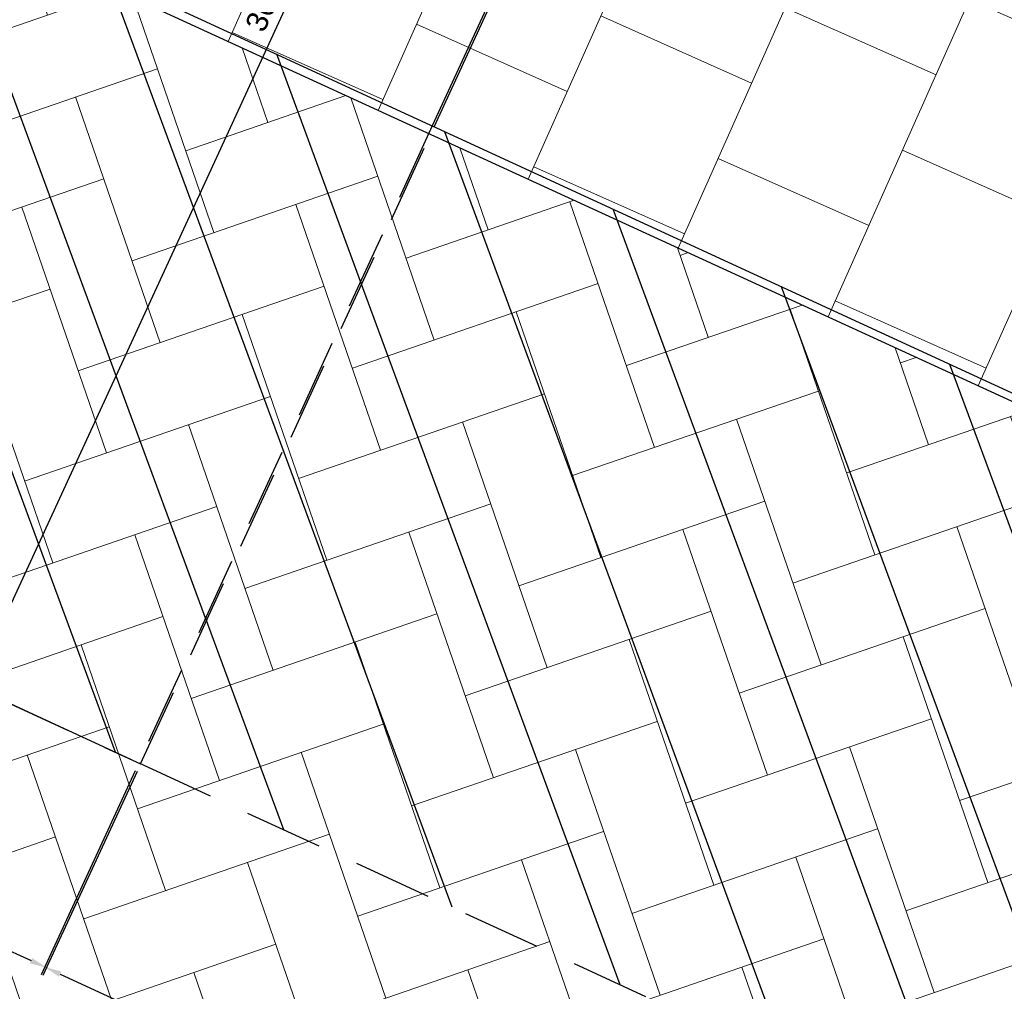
# Model space of a CAD drawing. Header units: metres. Extents: x 134157 to 138734, y 451157 to 455772.
# Tile 871 of 1056: x 136722.8 to 136725.19, y 454285.07 to 454287.43. Entities that reach past the tile are written whole.
import ezdxf

# ---------------------------------------------------------------- set-up
doc = ezdxf.new("R2010")
doc.units = ezdxf.units.M
doc.linetypes.add('HIDDEN', pattern=[9.524999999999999, 6.35, -3.175])
doc.layers.add('-DR-alg-hulplijnen', color=210, linetype='Continuous', plot=False)
doc.layers.add('-DR-alg-hulplijnen kantverharding asflast nieuwe fietsstraat', color=7, linetype='Continuous', true_color=0xff9429, plot=False)
doc.layers.add('-DR-nw-gr-arc-gras', color=7, linetype='Continuous', true_color=0xb5d5a4)
doc.layers.add('-DR-nw-inr-fietsparkeren Tulip Traverse', color=2, linetype='Continuous')
doc.layers.add('-DR-nw-vh-kantverharding', color=3, linetype='Continuous')
doc.layers.add('-DR-nw-vh-arc-asfalt fietsstraat rood', color=7, linetype='Continuous', lineweight=9, true_color=0xdfbfc7)
doc.layers.add('-DR-nw-vh-arc-bss grijs', color=252, linetype='Continuous', lineweight=9)
doc.layers.add('-DR-nw-vh-arc-tegels 300x300x45', color=253, linetype='Continuous', lineweight=9)
doc.styles.add('2-5TXT', font='arial.ttf')
doc.dimstyles.new('VELOPA-drukwerk', dxfattribs={"dimscale": 0, "dimtxt": 2.5, "dimasz": 2, "dimexe": 1, "dimexo": 1, "dimgap": 1, "dimtad": 1, "dimdec": 0, "dimdsep": 46, "dimtxsty": '2-5TXT', "dimcen": 8, "dimadec": 1, "dimazin": 0, "dimtfac": 1, "dimtdec": 0, "dimtmove": 0, "dimatfit": 3, "dimfxl": 1, "dimtolj": 1, "dimtzin": 0, "dimarcsym": 0})
pattern_1 = [(115.3356253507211, (136419.7180158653, 453326.2367068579), (-0.2236810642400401, -0.1059037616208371), [0.06, -0.187485]), (205.3356253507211, (136419.7180158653, 453326.2367068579), (0.1059037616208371, -0.22368106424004), [0.06, -0.187485])]

# ---------------------------------------------------------------- blocks, each defined once
blk = doc.blocks.new('*D2327')
at = {"layer": '-DR-alg-hulplijnen', "color": 0, "lineweight": -2, "ltscale": 4, "transparency": 16777216}
for p, q in [((-20.71672338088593, 190.0144666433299), (-463.5681463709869, 190.0144666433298)), ((-442.851422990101, 148.5810198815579), (-442.8514229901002, -3393.552086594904)), ((-20.71672338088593, -3434.985533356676), (-463.5681463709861, -3434.985533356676))]:
    blk.add_line(p, q, dxfattribs=at)
at = {"layer": '-DR-alg-hulplijnen', "color": 0, "ltscale": 4, "transparency": 16777216}
for points in [[(-449.7569974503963, 148.5810198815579), (-435.9458485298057, 148.5810198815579), (-442.851422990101, 190.0144666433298)], [(-449.7569974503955, -3393.552086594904), (-435.9458485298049, -3393.552086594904), (-442.8514229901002, -3434.985533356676)]]:
    blk.add_solid(points, dxfattribs=at)
at = {"layer": 'Defpoints', "color": 0, "ltscale": 4, "transparency": 16777216}
for p in [(0, 190.0144666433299), (-442.8514229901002, -3434.985533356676), (0, -3434.985533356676)]:
    blk.add_point(p, dxfattribs=at)
at = {"layer": '-DR-alg-hulplijnen', "color": 0, "ltscale": 4, "transparency": 16777216, "insert": (-490.0293090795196, -1622.485533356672), "char_height": 51.79180845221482, "attachment_point": 5, "rotation": 90, "style": '2-5TXT'}
blk.add_mtext('\\A1;3625', dxfattribs=at)
blk = doc.blocks.new('*D2328')
at = {"layer": '-DR-alg-hulplijnen', "color": 0, "lineweight": -2, "ltscale": 4, "transparency": 16777216}
for p, q in [((-1.268533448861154e-15, -3455.70225673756), (-3.460816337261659e-14, -4000.179732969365)), ((3000, -3455.70225673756), (3000, -4000.179732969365)), ((41.43344676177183, -3979.463009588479), (2958.566553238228, -3979.463009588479))]:
    blk.add_line(p, q, dxfattribs=at)
at = {"layer": '-DR-alg-hulplijnen', "color": 0, "ltscale": 4, "transparency": 16777216}
for points in [[(41.43344676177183, -3972.557435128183), (41.43344676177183, -3986.368584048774), (-3.333962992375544e-14, -3979.463009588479)], [(2958.566553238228, -3972.557435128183), (2958.566553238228, -3986.368584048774), (3000, -3979.463009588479)]]:
    blk.add_solid(points, dxfattribs=at)
at = {"layer": 'Defpoints', "color": 0, "ltscale": 4, "transparency": 16777216}
for p in [(0, -3434.985533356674), (3000, -3434.985533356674), (3000, -3979.463009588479)]:
    blk.add_point(p, dxfattribs=at)
at = {"layer": '-DR-alg-hulplijnen', "color": 0, "ltscale": 4, "transparency": 16777216, "insert": (1500, -3932.28512349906), "char_height": 51.79180845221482, "attachment_point": 5, "style": '2-5TXT'}
blk.add_mtext('\\A1;3000', dxfattribs=at)
blk = doc.blocks.new('Tulip Traverse voetplaat eenzijdig')
at = {"layer": '-DR-alg-hulplijnen'}
h = blk.add_hatch(dxfattribs=at)
h.set_pattern_fill('ANSI31', color=256, scale=100, angle=-90.00000000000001)
h.set_pattern_definition([(315, (-149.9999761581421, 200.0000029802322), (224.5064030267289, 224.5064030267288), [])])
h.paths.add_polyline_path([(0, -1734.985533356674), (0, -3434.985533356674), (3000, -3434.985533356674), (3000, -1734.985533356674)])
at = {"layer": '-DR-alg-hulplijnen', "ltscale": 30}
blk.add_lwpolyline([(3000, -1734.985533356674), (3000, 190.0144666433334), (-3.637978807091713e-12, 190.0144666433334), (0, -1734.985533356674)], close=True, dxfattribs=at)
at = {"layer": '-DR-alg-hulplijnen', "linetype": 'HIDDEN', "ltscale": 30}
blk.add_lwpolyline([(0, -1734.985533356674), (0, -3434.985533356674), (3000, -3434.985533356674), (3000, -1734.985533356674)], dxfattribs=at)
at = {"layer": '-DR-alg-hulplijnen', "ltscale": 4}
dim = blk.add_linear_dim(base=(-442.8514229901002, -3434.985533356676), p1=(0, 190.0144666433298), p2=(0, -3434.985533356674), angle=90, dimstyle='VELOPA-drukwerk', override={"dimscale": 20.71672338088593}, dxfattribs=at)
dim.commit()
dim.dimension.update_dxf_attribs({"geometry": '*D2327', "text_midpoint": (-490.0293090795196, -1622.485533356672)})
dim = blk.add_linear_dim(base=(3000, -3979.463009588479), p1=(0, -3434.985533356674), p2=(3000, -3434.985533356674), dimstyle='VELOPA-drukwerk', override={"dimscale": 20.71672338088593}, dxfattribs=at)
dim.commit()
dim.dimension.update_dxf_attribs({"geometry": '*D2328', "text_midpoint": (1500, -3932.28512349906)})

msp = doc.modelspace()

# ---------------------------------------------------------------- hatches: boundary and pattern name
at = {"layer": '-DR-nw-gr-arc-gras', "transparency": 33554687}
h = msp.add_hatch(dxfattribs=at)
h.set_pattern_fill('AGR-BOLLEN', color=256, scale=0.1, pattern_type=2)
h.set_pattern_definition(pattern_1)
edge = h.paths.add_edge_path()
edge.add_arc((-7000776.809524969, 3043164.567559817), 7592527.997363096, 340.0567505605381, 340.0572256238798)
edge.add_line((136455.7815594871, 453494.2542758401), (136455.1236032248, 453494.4934109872))
edge.add_arc((380495.2223584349, 364992.5484406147), 259592.3035530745, 160.0666568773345, 160.0804453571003)
edge.add_line((136433.832290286, 453435.7615323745), (136433.813485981, 453435.768343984))
edge.add_line((136433.813485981, 453435.768343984), (136432.1794965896, 453431.2550945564))
edge.add_line((136432.1794965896, 453431.2550945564), (136432.198303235, 453431.2482893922))
edge.add_line((136432.198303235, 453431.2482893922), (136431.6776287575, 453429.8696050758))
edge.add_line((136431.6776287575, 453429.8696050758), (136432.3363505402, 453429.6312341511))
edge.add_line((136432.3363505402, 453429.6312341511), (136434.3092713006, 453435.0765756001))
h = msp.add_hatch(dxfattribs=at)
h.set_pattern_fill('AGR-BOLLEN', color=256, scale=0.1, pattern_type=2)
h.set_pattern_definition(pattern_1)
edge = h.paths.add_edge_path()
edge.add_line((136644.2753070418, 454017.4218487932), (136643.9350728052, 454016.4814706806))
edge.add_line((136643.9350728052, 454016.4814706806), (136643.8839339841, 454016.3403207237))
edge.add_line((136643.8839339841, 454016.3403207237), (136644.542212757, 454016.1016536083))
edge.add_arc((1711333.983143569, -116117.4265426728), 1674723.581774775, 160.0956720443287, 160.096657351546, ccw=False)
edge.add_line((136654.3469492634, 454043.1812754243), (136653.6888597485, 454043.419891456))
edge.add_line((136653.6888597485, 454043.419891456), (136653.6378049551, 454043.2789838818))
edge.add_line((136653.6378049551, 454043.2789838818), (136653.2975354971, 454042.3386559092))
edge.add_line((136653.2975354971, 454042.3386559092), (136644.2753070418, 454017.4218487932))
at = {"layer": '-DR-nw-vh-arc-asfalt fietsstraat rood', "transparency": 33554687}
h = msp.add_hatch(color=256, dxfattribs=at)
h.dxf.hatch_style = 1
edge = h.paths.add_edge_path()
edge.add_line((136621.1191711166, 453955.2346702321), (136699.219600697, 454170.9217985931))
edge.add_arc((132463.7408879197, 455704.5910048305), 4504.600000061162, 340.0946501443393, 342.4755033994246)
edge.add_line((136759.2747347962, 454348.1949966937), (136783.3161431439, 454424.331082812))
edge.add_line((136783.3161431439, 454424.331082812), (136779.3110722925, 454425.5957596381))
edge.add_line((136779.3110722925, 454425.5957596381), (136755.2696639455, 454349.4596735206))
edge.add_arc((132463.7408877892, 455704.5910048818), 4500.400000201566, 340.09465014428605, 342.4755033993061, ccw=False)
edge.add_line((136695.2705240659, 454172.3517614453), (136617.1700944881, 453956.6646330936))
edge.add_line((136617.1700944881, 453956.6646330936), (136621.1191711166, 453955.2346702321))
at = {"layer": '-DR-nw-vh-arc-bss grijs'}
h = msp.add_hatch(dxfattribs=at)
h.set_pattern_fill('AVH-BSS_KEIFORMAAT_ELLEBOOG', color=256, scale=2, angle=199, pattern_type=2)
h.set_pattern_definition([(199, (183.050980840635, 509.7799398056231), (-0.1301895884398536, -0.2669282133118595), [0.6299999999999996, -0.2099999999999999]), (109, (183.1877194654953, 509.3828220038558), (-0.1301895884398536, -0.2669282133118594), [0.6299999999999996, -0.2099999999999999])])
h.paths.add_polyline_path([(136726.7684455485, 454285.7869553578), (136714.6053520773, 454291.3718198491), (136712.5181152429, 454286.6848620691), (136725.6341152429, 454280.9608620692), (136725.813, 454280.887), (136727.4410268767, 454285.7868897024)])
at = {"layer": '-DR-nw-vh-arc-tegels 300x300x45'}
h = msp.add_hatch(dxfattribs=at)
h.set_pattern_fill('AVH-TEGEL_200X200_HALFST', color=256, scale=2, angle=156, pattern_type=2)
h.set_pattern_definition([(156, (1.846694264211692, -0.8534051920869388), (-0.4467655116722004, -0.02001443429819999), [0.4, -0.4]), (246, (1.846694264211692, -0.8534051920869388), (0.3654181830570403, -0.1626946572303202), [])])
h.paths.add_polyline_path([(136726.7315928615, 454285.8038768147), (136727.364243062, 454287.6261443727), (136719.1921480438, 454291.3710841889), (136718.3968742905, 454289.6308862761)])

# ---------------------------------------------------------------- linework, layer by layer
at = {"layer": '-DR-alg-hulplijnen kantverharding asflast nieuwe fietsstraat'}
for points in [[(136782.1872382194, 454454.7183996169), (136782.7811478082, 454444.4882891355, -0.09121424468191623), (136782.1101864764, 454439.1022242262), (136779.3721577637, 454430.4312351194, 0.08061157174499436), (136779.1407305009, 454428.8462188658), (136779.1650810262, 454427.3139419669, -0.08061157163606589), (136778.9336537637, 454425.7289257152), (136779.3110722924, 454425.595759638), (136755.2696639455, 454349.4596735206, -0.01038880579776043), (136695.2705240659, 454172.3517614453), (136617.170094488, 453956.6646330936), (136616.793991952, 453956.8008200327, -0.01664357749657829), (136615.5574884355, 453953.711278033), (136612.5988155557, 453946.9774368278)], [(136782.1872382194, 454454.7183996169), (136782.7811478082, 454444.4882891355, -0.09121424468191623), (136782.1101864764, 454439.1022242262), (136779.3721577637, 454430.4312351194, 0.08061157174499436), (136779.1407305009, 454428.8462188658), (136779.1650810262, 454427.3139419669, -0.08061157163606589), (136778.9336537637, 454425.7289257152), (136779.3110722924, 454425.595759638), (136755.2696639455, 454349.4596735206, -0.01038880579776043), (136695.2705240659, 454172.3517614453), (136617.170094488, 453956.6646330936), (136616.793991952, 453956.8008200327, -0.01664357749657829), (136615.5574884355, 453953.711278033), (136612.5988155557, 453946.9774368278)], [(136795.3186191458, 454446.8927752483, -0.1133395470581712), (136791.4409132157, 454440.3456031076), (136791.3770963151, 454440.278100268, 0.1125669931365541), (136788.0051475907, 454434.5237714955), (136786.0472758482, 454428.3234404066, -0.08061157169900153), (136785.3264985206, 454426.8929456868), (136784.4183557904, 454425.6411321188, 0.08061144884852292), (136783.6975791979, 454424.2106397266), (136783.3161431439, 454424.331082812), (136759.2747347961, 454348.1949966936, -0.01038880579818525), (136699.219600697, 454170.9217985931), (136621.1191711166, 453955.2346702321), (136621.4952736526, 453955.0984832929, 0.01664357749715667), (136620.467022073, 453951.9335331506), (136618.8898399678, 453946.4661328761, -0.01664357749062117)], [(136795.3186191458, 454446.8927752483, -0.1133395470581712), (136791.4409132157, 454440.3456031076), (136791.3770963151, 454440.278100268, 0.1125669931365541), (136788.0051475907, 454434.5237714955), (136786.0472758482, 454428.3234404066, -0.08061157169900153), (136785.3264985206, 454426.8929456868), (136784.4183557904, 454425.6411321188, 0.08061144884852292), (136783.6975791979, 454424.2106397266), (136783.3161431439, 454424.331082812), (136759.2747347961, 454348.1949966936, -0.01038880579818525), (136699.219600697, 454170.9217985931), (136621.1191711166, 453955.2346702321), (136621.4952736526, 453955.0984832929, 0.01664357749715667), (136620.467022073, 453951.9335331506), (136618.8898399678, 453946.4661328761, -0.01664357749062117)]]:
    msp.add_lwpolyline(points, format="xyb", dxfattribs=at)
at = {"layer": '-DR-nw-vh-kantverharding'}
for points in [[(136616.7939919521, 453956.8008200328), (136617.1700944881, 453956.6646330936), (136695.2705240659, 454172.3517614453, 0.01038880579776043), (136755.2696639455, 454349.4596735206), (136779.3110722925, 454425.5957596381)], [(136783.8943779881, 454424.7310660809, 0.4472010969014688), (136784.2009176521, 454424.0516779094), (136785.5093855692, 454423.6384508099, -0.4142026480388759), (136785.7051173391, 454423.2620436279), (136774.1273234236, 454386.5966410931, -0.4142135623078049), (136773.7509128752, 454386.4008986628), (136772.4158892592, 454386.8224576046, 0.4142135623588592), (136771.7885383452, 454386.4962202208), (136771.2164226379, 454384.6844024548, 0.414213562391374), (136771.5426600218, 454384.0570515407), (136772.8776836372, 454383.635492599, -0.414213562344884), (136773.0734260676, 454383.2590820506), (136764.8078596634, 454357.0830832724, -0.4142135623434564), (136764.431449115, 454356.8873408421), (136763.0964254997, 454357.3088997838, 0.4142135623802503), (136762.4690745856, 454356.9826623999), (136759.6561701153, 454348.0745512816, -0.01038880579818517), (136699.5957032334, 454170.7856116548), (136621.4952736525, 453955.0984832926, 0.01664357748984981), (136620.467022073, 453951.9335331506), (136618.8898399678, 453946.4661328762, -0.01664357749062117)], [(136621.4952736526, 453955.098483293), (136621.1191711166, 453955.2346702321), (136699.219600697, 454170.9217985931, 0.01038880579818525), (136759.2747347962, 454348.1949966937), (136783.3161431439, 454424.331082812)]]:
    msp.add_lwpolyline(points, format="xyb", dxfattribs=at)
msp.add_lwpolyline([(136726.7315928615, 454285.8038768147), (136714.6053520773, 454291.3718198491)], dxfattribs=at)

# ---------------------------------------------------------------- block references
at = {"layer": '-DR-nw-inr-fietsparkeren Tulip Traverse', "xscale": 0.001, "yscale": 0.001, "zscale": 0.001, "rotation": 335.2641229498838}
msp.add_blockref('Tulip Traverse voetplaat eenzijdig', (136721.8080745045, 454290.0003131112), dxfattribs=at)
at = {"layer": '-DR-nw-vh-kantverharding', "xscale": 0.001, "yscale": 0.001, "zscale": 0.001, "rotation": 335.2641229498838}
msp.add_blockref('Tulip Traverse voetplaat eenzijdig', (136724.5282721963, 454288.747097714), dxfattribs=at)

doc.saveas('drawing.dxf')
